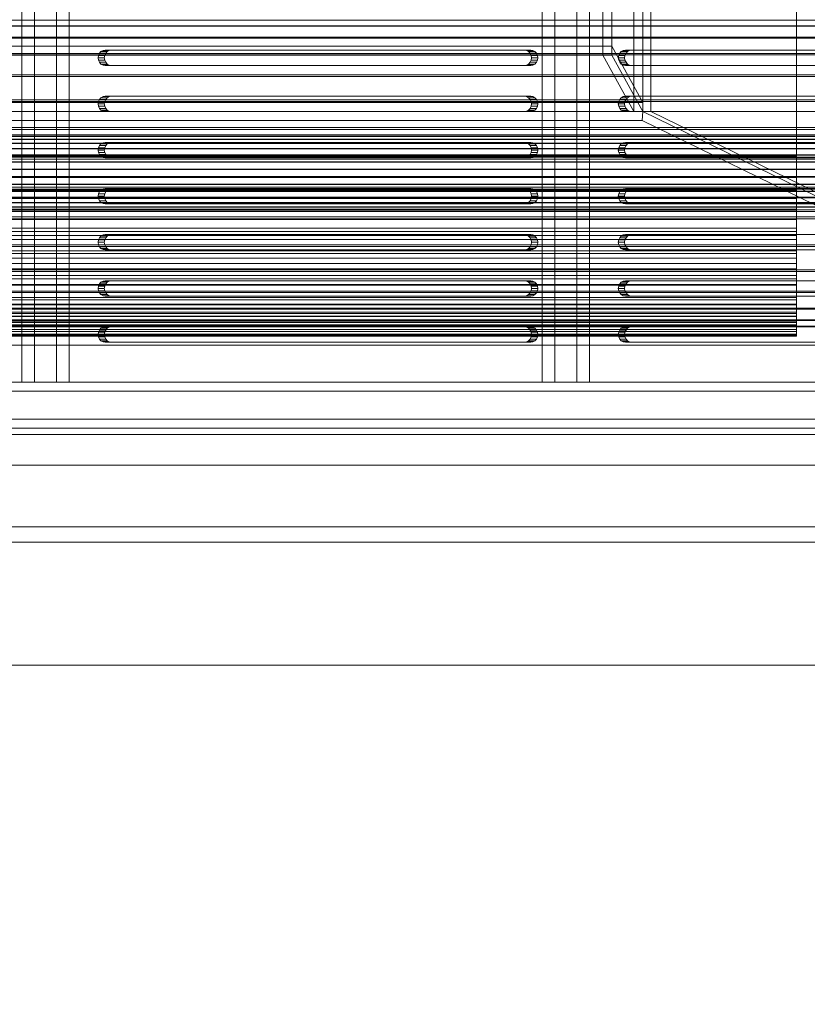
# Model space of a CAD drawing. Header units: millimetres. Extents: x -2233 to 61924, y -68080 to 6847.
# Tile 669 of 1056: x 27447 to 27703, y -18370 to -18050. Entities that reach past the tile are written whole.
import ezdxf

# ---------------------------------------------------------------- set-up
doc = ezdxf.new("R2010")
doc.units = ezdxf.units.MM
for name, color, linetype, lineweight in [('COTAS_P', 1, 'Continuous', 0), ('superior_bajante_movil', 7, 'Continuous', 0), ('superior_C09', 7, 'Continuous', 0), ('superior_screen-C09', 7, 'Continuous', 0)]:
    doc.layers.add(name, color=color, linetype=linetype, lineweight=lineweight)
doc.dimstyles.new('R19_100', dxfattribs={"dimtxt": 250, "dimasz": 150, "dimexe": 150, "dimexo": 80, "dimgap": 100, "dimtad": 1, "dimtih": 1, "dimtoh": 1, "dimdsep": 46, "dimcen": 0.09, "dimadec": 0, "dimazin": 0, "dimtfac": 1, "dimtdec": 4, "dimtofl": 0, "dimtmove": 0, "dimatfit": 3, "dimfxl": 1, "dimtolj": 1, "dimtzin": 0, "dimarcsym": 0})

# ---------------------------------------------------------------- blocks, each defined once
blk = doc.blocks.new('DIM_R28_46')
at = {"layer": 'COTAS_P'}
for p, q in [((26795.07, -18305), (26795.07, -19205)), ((28805.07, -18305), (28805.07, -19205)), ((26795.07, -19205), (26945.07, -19160)), ((28805.07, -19205), (28655.07, -19160)), ((26795.07, -19205), (28805.07, -19205)), ((26795.07, -19205), (26945.07, -19250)), ((28805.07, -19205), (28655.07, -19250))]:
    blk.add_line(p, q, dxfattribs=at)
blk.add_text('2010 P', height=250, dxfattribs=at).set_placement((27800.07, -19105))

msp = doc.modelspace()

# ---------------------------------------------------------------- linework, layer by layer
at = {"layer": 'superior_bajante_movil'}
for p, q in [((27448.133, -17792), (27448.133, -18168)), ((27452.238, -18168), (27452.238, -17792)), ((27459.41, -18168), (27459.41, -17792)), ((27463.514, -17792), (27463.514, -18168)), ((27617.278, -17792), (27617.278, -18168)), ((27621.382, -18168), (27621.382, -17792)), ((27628.554, -18168), (27628.554, -17792)), ((27632.659, -17792), (27632.659, -18168)), ((27650.067, -18080), (27650.067, -17880)), ((27652.598, -17880), (27652.598, -18080)), ((27474.534, -18060.122), (27473.879, -18060.477)), ((27475.26, -18060), (27474.534, -18060.122)), ((27474.534, -18060.122), (27476.586, -18060.122)), ((27475.26, -18060), (27477.312, -18060)), ((27611.516, -18060), (27475.26, -18060)), ((27475.931, -18060.477), (27476.586, -18060.122)), ((27476.586, -18060.122), (27477.312, -18060)), ((27477.312, -18060), (27613.568, -18060)), ((27611.516, -18060), (27613.568, -18060)), ((27612.242, -18060.122), (27611.516, -18060)), ((27612.242, -18060.122), (27614.294, -18060.122)), ((27612.896, -18060.477), (27612.242, -18060.122)), ((27613.568, -18060), (27614.294, -18060.122)), ((27614.294, -18060.122), (27614.949, -18060.477)), ((27643.679, -18060.122), (27643.024, -18060.477)), ((27644.405, -18060), (27643.679, -18060.122)), ((27643.679, -18060.122), (27645.731, -18060.122)), ((27644.405, -18060), (27646.457, -18060)), ((27780.66, -18060), (27644.405, -18060)), ((27645.076, -18060.477), (27645.731, -18060.122)), ((27645.731, -18060.122), (27646.457, -18060)), ((27646.457, -18060), (27782.712, -18060)), ((27473.026, -18061.727), (27472.911, -18062.5)), ((27472.911, -18062.5), (27473.026, -18063.273)), ((27472.911, -18062.5), (27474.963, -18062.5)), ((27473.36, -18061.031), (27473.026, -18061.727)), ((27473.026, -18061.727), (27475.078, -18061.727)), ((27473.026, -18063.273), (27473.36, -18063.969)), ((27473.026, -18063.273), (27475.078, -18063.273)), ((27473.879, -18060.477), (27473.36, -18061.031)), ((27473.36, -18061.031), (27475.412, -18061.031)), ((27473.879, -18060.477), (27475.931, -18060.477)), ((27474.963, -18062.5), (27475.078, -18061.727)), ((27475.078, -18063.273), (27474.963, -18062.5)), ((27475.078, -18061.727), (27475.412, -18061.031)), ((27475.412, -18063.969), (27475.078, -18063.273)), ((27475.412, -18061.031), (27475.931, -18060.477)), ((27612.896, -18060.477), (27614.949, -18060.477)), ((27613.416, -18061.031), (27612.896, -18060.477)), ((27613.416, -18061.031), (27615.468, -18061.031)), ((27613.75, -18061.727), (27613.416, -18061.031)), ((27613.416, -18063.969), (27613.75, -18063.273)), ((27613.75, -18061.727), (27615.802, -18061.727)), ((27613.865, -18062.5), (27613.75, -18061.727)), ((27613.75, -18063.273), (27613.865, -18062.5)), ((27613.75, -18063.273), (27615.802, -18063.273)), ((27613.865, -18062.5), (27615.917, -18062.5)), ((27614.949, -18060.477), (27615.468, -18061.031)), ((27615.468, -18061.031), (27615.802, -18061.727)), ((27615.802, -18063.273), (27615.468, -18063.969)), ((27615.802, -18061.727), (27615.917, -18062.5)), ((27615.917, -18062.5), (27615.802, -18063.273)), ((27642.171, -18061.727), (27642.056, -18062.5)), ((27642.056, -18062.5), (27642.171, -18063.273)), ((27642.056, -18062.5), (27644.108, -18062.5)), ((27642.504, -18061.031), (27642.171, -18061.727)), ((27642.171, -18061.727), (27644.223, -18061.727)), ((27642.171, -18063.273), (27642.504, -18063.969)), ((27642.171, -18063.273), (27644.223, -18063.273)), ((27643.024, -18060.477), (27642.504, -18061.031)), ((27642.504, -18061.031), (27644.556, -18061.031)), ((27643.024, -18060.477), (27645.076, -18060.477)), ((27644.108, -18062.5), (27644.223, -18061.727)), ((27644.223, -18063.273), (27644.108, -18062.5)), ((27644.223, -18061.727), (27644.556, -18061.031)), ((27644.556, -18063.969), (27644.223, -18063.273)), ((27644.556, -18061.031), (27645.076, -18060.477)), ((27473.36, -18063.969), (27473.879, -18064.523)), ((27473.36, -18063.969), (27475.412, -18063.969)), ((27473.879, -18064.523), (27474.534, -18064.878)), ((27473.879, -18064.523), (27475.931, -18064.523)), ((27474.534, -18064.878), (27475.26, -18065)), ((27474.534, -18064.878), (27476.586, -18064.878)), ((27477.312, -18065), (27475.26, -18065)), ((27475.26, -18065), (27611.516, -18065)), ((27475.931, -18064.523), (27475.412, -18063.969)), ((27476.586, -18064.878), (27475.931, -18064.523)), ((27477.312, -18065), (27476.586, -18064.878)), ((27613.568, -18065), (27477.312, -18065)), ((27611.516, -18065), (27612.242, -18064.878)), ((27611.516, -18065), (27613.568, -18065)), ((27612.242, -18064.878), (27612.896, -18064.523)), ((27612.242, -18064.878), (27614.294, -18064.878)), ((27612.896, -18064.523), (27613.416, -18063.969)), ((27612.896, -18064.523), (27614.949, -18064.523)), ((27613.416, -18063.969), (27615.468, -18063.969)), ((27614.294, -18064.878), (27613.568, -18065)), ((27614.949, -18064.523), (27614.294, -18064.878)), ((27615.468, -18063.969), (27614.949, -18064.523)), ((27642.504, -18063.969), (27643.024, -18064.523)), ((27642.504, -18063.969), (27644.556, -18063.969)), ((27643.024, -18064.523), (27643.679, -18064.878)), ((27643.024, -18064.523), (27645.076, -18064.523)), ((27643.679, -18064.878), (27644.405, -18065)), ((27643.679, -18064.878), (27645.731, -18064.878)), ((27646.457, -18065), (27644.405, -18065)), ((27644.405, -18065), (27780.66, -18065)), ((27645.076, -18064.523), (27644.556, -18063.969)), ((27645.731, -18064.878), (27645.076, -18064.523)), ((27646.457, -18065), (27645.731, -18064.878)), ((27782.712, -18065), (27646.457, -18065)), ((27473.36, -18076.031), (27473.026, -18076.727)), ((27473.879, -18075.477), (27473.36, -18076.031)), ((27473.36, -18076.031), (27475.412, -18076.031)), ((27474.534, -18075.122), (27473.879, -18075.477)), ((27473.879, -18075.477), (27475.931, -18075.477)), ((27475.26, -18075), (27474.534, -18075.122)), ((27474.534, -18075.122), (27476.586, -18075.122)), ((27475.078, -18076.727), (27475.412, -18076.031)), ((27475.26, -18075), (27477.312, -18075)), ((27611.516, -18075), (27475.26, -18075)), ((27475.412, -18076.031), (27475.931, -18075.477)), ((27475.931, -18075.477), (27476.586, -18075.122)), ((27476.586, -18075.122), (27477.312, -18075)), ((27477.312, -18075), (27613.568, -18075)), ((27611.516, -18075), (27613.568, -18075)), ((27612.242, -18075.122), (27611.516, -18075)), ((27612.242, -18075.122), (27614.294, -18075.122)), ((27612.896, -18075.477), (27612.242, -18075.122)), ((27612.896, -18075.477), (27614.949, -18075.477)), ((27613.416, -18076.031), (27612.896, -18075.477)), ((27613.416, -18076.031), (27615.468, -18076.031)), ((27613.75, -18076.727), (27613.416, -18076.031)), ((27613.568, -18075), (27614.294, -18075.122)), ((27614.294, -18075.122), (27614.949, -18075.477)), ((27614.949, -18075.477), (27615.468, -18076.031)), ((27615.468, -18076.031), (27615.802, -18076.727)), ((27642.504, -18076.031), (27642.171, -18076.727)), ((27643.024, -18075.477), (27642.504, -18076.031)), ((27642.504, -18076.031), (27644.556, -18076.031)), ((27643.679, -18075.122), (27643.024, -18075.477)), ((27643.024, -18075.477), (27645.076, -18075.477)), ((27644.405, -18075), (27643.679, -18075.122)), ((27643.679, -18075.122), (27645.731, -18075.122)), ((27644.223, -18076.727), (27644.556, -18076.031)), ((27644.405, -18075), (27646.457, -18075)), ((27780.66, -18075), (27644.405, -18075)), ((27644.556, -18076.031), (27645.076, -18075.477)), ((27645.076, -18075.477), (27645.731, -18075.122)), ((27645.731, -18075.122), (27646.457, -18075)), ((27646.457, -18075), (27782.712, -18075)), ((27473.026, -18076.727), (27472.911, -18077.5)), ((27472.911, -18077.5), (27473.026, -18078.273)), ((27472.911, -18077.5), (27474.963, -18077.5)), ((27473.026, -18076.727), (27475.078, -18076.727)), ((27473.026, -18078.273), (27473.36, -18078.969)), ((27473.026, -18078.273), (27475.078, -18078.273)), ((27473.36, -18078.969), (27473.879, -18079.523)), ((27473.36, -18078.969), (27475.412, -18078.969)), ((27473.879, -18079.523), (27474.534, -18079.878)), ((27473.879, -18079.523), (27475.931, -18079.523)), ((27474.963, -18077.5), (27475.078, -18076.727)), ((27475.078, -18078.273), (27474.963, -18077.5)), ((27475.412, -18078.969), (27475.078, -18078.273)), ((27475.931, -18079.523), (27475.412, -18078.969)), ((27476.586, -18079.878), (27475.931, -18079.523)), ((27612.242, -18079.878), (27612.896, -18079.523)), ((27612.896, -18079.523), (27613.416, -18078.969)), ((27612.896, -18079.523), (27614.949, -18079.523)), ((27613.416, -18078.969), (27613.75, -18078.273)), ((27613.416, -18078.969), (27615.468, -18078.969)), ((27613.75, -18076.727), (27615.802, -18076.727)), ((27613.865, -18077.5), (27613.75, -18076.727)), ((27613.75, -18078.273), (27613.865, -18077.5)), ((27613.75, -18078.273), (27615.802, -18078.273)), ((27613.865, -18077.5), (27615.917, -18077.5)), ((27614.949, -18079.523), (27614.294, -18079.878)), ((27615.468, -18078.969), (27614.949, -18079.523)), ((27615.802, -18078.273), (27615.468, -18078.969)), ((27615.802, -18076.727), (27615.917, -18077.5)), ((27615.917, -18077.5), (27615.802, -18078.273)), ((27642.171, -18076.727), (27642.056, -18077.5)), ((27642.056, -18077.5), (27642.171, -18078.273)), ((27642.056, -18077.5), (27644.108, -18077.5)), ((27642.171, -18076.727), (27644.223, -18076.727)), ((27642.171, -18078.273), (27642.504, -18078.969)), ((27642.171, -18078.273), (27644.223, -18078.273)), ((27642.504, -18078.969), (27643.024, -18079.523)), ((27642.504, -18078.969), (27644.556, -18078.969)), ((27643.024, -18079.523), (27643.679, -18079.878)), ((27643.024, -18079.523), (27645.076, -18079.523)), ((27644.108, -18077.5), (27644.223, -18076.727)), ((27644.223, -18078.273), (27644.108, -18077.5)), ((27644.556, -18078.969), (27644.223, -18078.273)), ((27645.076, -18079.523), (27644.556, -18078.969)), ((27645.731, -18079.878), (27645.076, -18079.523)), ((27350.067, -18080), (27650.067, -18080)), ((27474.534, -18079.878), (27475.26, -18080)), ((27474.534, -18079.878), (27476.586, -18079.878)), ((27477.312, -18080), (27475.26, -18080)), ((27475.26, -18080), (27611.516, -18080)), ((27477.312, -18080), (27476.586, -18079.878)), ((27613.568, -18080), (27477.312, -18080)), ((27611.516, -18080), (27612.242, -18079.878)), ((27611.516, -18080), (27613.568, -18080)), ((27612.242, -18079.878), (27614.294, -18079.878)), ((27614.294, -18079.878), (27613.568, -18080)), ((27643.679, -18079.878), (27644.405, -18080)), ((27643.679, -18079.878), (27645.731, -18079.878)), ((27646.457, -18080), (27644.405, -18080)), ((27644.405, -18080), (27780.66, -18080)), ((27646.457, -18080), (27645.731, -18079.878)), ((27782.712, -18080), (27646.457, -18080)), ((27650.067, -18080), (27649.862, -18082.939)), ((27650.067, -18080), (27830.246, -18168)), ((27650.067, -18080), (27652.598, -18080)), ((27652.598, -18080), (27832.777, -18168)), ((27649.862, -18082.939), (27349.862, -18082.939)), ((27830.041, -18170.939), (27649.862, -18082.939)), ((27473.026, -18091.727), (27472.911, -18092.5)), ((27473.36, -18091.031), (27473.026, -18091.727)), ((27473.026, -18091.727), (27475.078, -18091.727)), ((27473.879, -18090.477), (27473.36, -18091.031)), ((27473.36, -18091.031), (27475.412, -18091.031)), ((27474.534, -18090.122), (27473.879, -18090.477)), ((27473.879, -18090.477), (27475.931, -18090.477)), ((27475.26, -18090), (27474.534, -18090.122)), ((27474.534, -18090.122), (27476.586, -18090.122)), ((27474.963, -18092.5), (27475.078, -18091.727)), ((27475.078, -18091.727), (27475.412, -18091.031)), ((27475.26, -18090), (27477.312, -18090)), ((27611.516, -18090), (27475.26, -18090)), ((27475.412, -18091.031), (27475.931, -18090.477)), ((27475.931, -18090.477), (27476.586, -18090.122)), ((27476.586, -18090.122), (27477.312, -18090)), ((27477.312, -18090), (27613.568, -18090)), ((27611.516, -18090), (27613.568, -18090)), ((27612.242, -18090.122), (27611.516, -18090)), ((27612.242, -18090.122), (27614.294, -18090.122)), ((27612.896, -18090.477), (27612.242, -18090.122)), ((27612.896, -18090.477), (27614.949, -18090.477)), ((27613.416, -18091.031), (27612.896, -18090.477)), ((27613.416, -18091.031), (27615.468, -18091.031)), ((27613.75, -18091.727), (27613.416, -18091.031)), ((27613.568, -18090), (27614.294, -18090.122)), ((27613.75, -18091.727), (27615.802, -18091.727)), ((27613.865, -18092.5), (27613.75, -18091.727)), ((27614.294, -18090.122), (27614.949, -18090.477)), ((27614.949, -18090.477), (27615.468, -18091.031)), ((27615.468, -18091.031), (27615.802, -18091.727)), ((27615.802, -18091.727), (27615.917, -18092.5)), ((27642.171, -18091.727), (27642.056, -18092.5)), ((27642.504, -18091.031), (27642.171, -18091.727)), ((27642.171, -18091.727), (27644.223, -18091.727)), ((27643.024, -18090.477), (27642.504, -18091.031)), ((27642.504, -18091.031), (27644.556, -18091.031)), ((27643.679, -18090.122), (27643.024, -18090.477)), ((27643.024, -18090.477), (27645.076, -18090.477)), ((27644.405, -18090), (27643.679, -18090.122)), ((27643.679, -18090.122), (27645.731, -18090.122)), ((27644.108, -18092.5), (27644.223, -18091.727)), ((27644.223, -18091.727), (27644.556, -18091.031)), ((27644.405, -18090), (27646.457, -18090)), ((27780.66, -18090), (27644.405, -18090)), ((27644.556, -18091.031), (27645.076, -18090.477)), ((27645.076, -18090.477), (27645.731, -18090.122)), ((27645.731, -18090.122), (27646.457, -18090)), ((27646.457, -18090), (27782.712, -18090)), ((27472.911, -18092.5), (27473.026, -18093.273)), ((27472.911, -18092.5), (27474.963, -18092.5)), ((27473.026, -18093.273), (27473.36, -18093.969)), ((27473.026, -18093.273), (27475.078, -18093.273)), ((27473.36, -18093.969), (27473.879, -18094.523)), ((27473.36, -18093.969), (27475.412, -18093.969)), ((27473.879, -18094.523), (27474.534, -18094.878)), ((27473.879, -18094.523), (27475.931, -18094.523)), ((27474.534, -18094.878), (27475.26, -18095)), ((27474.534, -18094.878), (27476.586, -18094.878)), ((27475.078, -18093.273), (27474.963, -18092.5)), ((27475.412, -18093.969), (27475.078, -18093.273)), ((27477.312, -18095), (27475.26, -18095)), ((27475.26, -18095), (27611.516, -18095)), ((27475.931, -18094.523), (27475.412, -18093.969)), ((27476.586, -18094.878), (27475.931, -18094.523)), ((27477.312, -18095), (27476.586, -18094.878)), ((27613.568, -18095), (27477.312, -18095)), ((27611.516, -18095), (27612.242, -18094.878)), ((27611.516, -18095), (27613.568, -18095)), ((27612.242, -18094.878), (27612.896, -18094.523)), ((27612.242, -18094.878), (27614.294, -18094.878)), ((27612.896, -18094.523), (27613.416, -18093.969)), ((27612.896, -18094.523), (27614.949, -18094.523)), ((27613.416, -18093.969), (27613.75, -18093.273)), ((27613.416, -18093.969), (27615.468, -18093.969)), ((27614.294, -18094.878), (27613.568, -18095)), ((27613.75, -18093.273), (27613.865, -18092.5)), ((27613.75, -18093.273), (27615.802, -18093.273)), ((27613.865, -18092.5), (27615.917, -18092.5)), ((27614.949, -18094.523), (27614.294, -18094.878)), ((27615.468, -18093.969), (27614.949, -18094.523)), ((27615.802, -18093.273), (27615.468, -18093.969)), ((27615.917, -18092.5), (27615.802, -18093.273)), ((27642.056, -18092.5), (27642.171, -18093.273)), ((27642.056, -18092.5), (27644.108, -18092.5)), ((27642.171, -18093.273), (27642.504, -18093.969)), ((27642.171, -18093.273), (27644.223, -18093.273)), ((27642.504, -18093.969), (27643.024, -18094.523)), ((27642.504, -18093.969), (27644.556, -18093.969)), ((27643.024, -18094.523), (27643.679, -18094.878)), ((27643.024, -18094.523), (27645.076, -18094.523)), ((27643.679, -18094.878), (27644.405, -18095)), ((27643.679, -18094.878), (27645.731, -18094.878)), ((27644.223, -18093.273), (27644.108, -18092.5)), ((27644.556, -18093.969), (27644.223, -18093.273)), ((27646.457, -18095), (27644.405, -18095)), ((27644.405, -18095), (27780.66, -18095)), ((27645.076, -18094.523), (27644.556, -18093.969)), ((27645.731, -18094.878), (27645.076, -18094.523)), ((27646.457, -18095), (27645.731, -18094.878)), ((27782.712, -18095), (27646.457, -18095)), ((27474.534, -18105.122), (27473.879, -18105.477)), ((27475.26, -18105), (27474.534, -18105.122)), ((27474.534, -18105.122), (27476.586, -18105.122)), ((27475.26, -18105), (27477.312, -18105)), ((27611.516, -18105), (27475.26, -18105)), ((27475.931, -18105.477), (27476.586, -18105.122)), ((27476.586, -18105.122), (27477.312, -18105)), ((27477.312, -18105), (27613.568, -18105)), ((27611.516, -18105), (27613.568, -18105)), ((27612.242, -18105.122), (27611.516, -18105)), ((27612.242, -18105.122), (27614.294, -18105.122)), ((27612.896, -18105.477), (27612.242, -18105.122)), ((27613.568, -18105), (27614.294, -18105.122)), ((27614.294, -18105.122), (27614.949, -18105.477)), ((27643.679, -18105.122), (27643.024, -18105.477)), ((27644.405, -18105), (27643.679, -18105.122)), ((27643.679, -18105.122), (27645.731, -18105.122)), ((27644.405, -18105), (27646.457, -18105)), ((27780.66, -18105), (27644.405, -18105)), ((27645.076, -18105.477), (27645.731, -18105.122)), ((27645.731, -18105.122), (27646.457, -18105)), ((27646.457, -18105), (27782.712, -18105)), ((27473.026, -18106.727), (27472.911, -18107.5)), ((27472.911, -18107.5), (27473.026, -18108.273)), ((27472.911, -18107.5), (27474.963, -18107.5)), ((27473.36, -18106.031), (27473.026, -18106.727)), ((27473.026, -18106.727), (27475.078, -18106.727)), ((27473.026, -18108.273), (27473.36, -18108.969)), ((27473.026, -18108.273), (27475.078, -18108.273)), ((27473.879, -18105.477), (27473.36, -18106.031)), ((27473.36, -18106.031), (27475.412, -18106.031)), ((27473.879, -18105.477), (27475.931, -18105.477)), ((27474.963, -18107.5), (27475.078, -18106.727)), ((27475.078, -18108.273), (27474.963, -18107.5)), ((27475.078, -18106.727), (27475.412, -18106.031)), ((27475.412, -18108.969), (27475.078, -18108.273)), ((27475.412, -18106.031), (27475.931, -18105.477)), ((27612.896, -18105.477), (27614.949, -18105.477)), ((27613.416, -18106.031), (27612.896, -18105.477)), ((27613.416, -18106.031), (27615.468, -18106.031)), ((27613.75, -18106.727), (27613.416, -18106.031)), ((27613.416, -18108.969), (27613.75, -18108.273)), ((27613.75, -18106.727), (27615.802, -18106.727)), ((27613.865, -18107.5), (27613.75, -18106.727)), ((27613.75, -18108.273), (27613.865, -18107.5)), ((27613.75, -18108.273), (27615.802, -18108.273)), ((27613.865, -18107.5), (27615.917, -18107.5)), ((27614.949, -18105.477), (27615.468, -18106.031)), ((27615.468, -18106.031), (27615.802, -18106.727)), ((27615.802, -18108.273), (27615.468, -18108.969)), ((27615.802, -18106.727), (27615.917, -18107.5)), ((27615.917, -18107.5), (27615.802, -18108.273)), ((27642.171, -18106.727), (27642.056, -18107.5)), ((27642.056, -18107.5), (27642.171, -18108.273)), ((27642.056, -18107.5), (27644.108, -18107.5)), ((27642.504, -18106.031), (27642.171, -18106.727)), ((27642.171, -18106.727), (27644.223, -18106.727)), ((27642.171, -18108.273), (27642.504, -18108.969)), ((27642.171, -18108.273), (27644.223, -18108.273)), ((27643.024, -18105.477), (27642.504, -18106.031)), ((27642.504, -18106.031), (27644.556, -18106.031)), ((27643.024, -18105.477), (27645.076, -18105.477)), ((27644.108, -18107.5), (27644.223, -18106.727)), ((27644.223, -18108.273), (27644.108, -18107.5)), ((27644.223, -18106.727), (27644.556, -18106.031)), ((27644.556, -18108.969), (27644.223, -18108.273)), ((27644.556, -18106.031), (27645.076, -18105.477)), ((27473.36, -18108.969), (27473.879, -18109.523)), ((27473.36, -18108.969), (27475.412, -18108.969)), ((27473.879, -18109.523), (27474.534, -18109.878)), ((27473.879, -18109.523), (27475.931, -18109.523)), ((27474.534, -18109.878), (27475.26, -18110)), ((27474.534, -18109.878), (27476.586, -18109.878)), ((27477.312, -18110), (27475.26, -18110)), ((27475.26, -18110), (27611.516, -18110)), ((27475.931, -18109.523), (27475.412, -18108.969)), ((27476.586, -18109.878), (27475.931, -18109.523)), ((27477.312, -18110), (27476.586, -18109.878)), ((27613.568, -18110), (27477.312, -18110)), ((27611.516, -18110), (27612.242, -18109.878)), ((27611.516, -18110), (27613.568, -18110)), ((27612.242, -18109.878), (27612.896, -18109.523)), ((27612.242, -18109.878), (27614.294, -18109.878)), ((27612.896, -18109.523), (27613.416, -18108.969)), ((27612.896, -18109.523), (27614.949, -18109.523)), ((27613.416, -18108.969), (27615.468, -18108.969)), ((27614.294, -18109.878), (27613.568, -18110)), ((27614.949, -18109.523), (27614.294, -18109.878)), ((27615.468, -18108.969), (27614.949, -18109.523)), ((27642.504, -18108.969), (27643.024, -18109.523)), ((27642.504, -18108.969), (27644.556, -18108.969)), ((27643.024, -18109.523), (27643.679, -18109.878)), ((27643.024, -18109.523), (27645.076, -18109.523)), ((27643.679, -18109.878), (27644.405, -18110)), ((27643.679, -18109.878), (27645.731, -18109.878)), ((27646.457, -18110), (27644.405, -18110)), ((27644.405, -18110), (27780.66, -18110)), ((27645.076, -18109.523), (27644.556, -18108.969)), ((27645.731, -18109.878), (27645.076, -18109.523)), ((27646.457, -18110), (27645.731, -18109.878)), ((27782.712, -18110), (27646.457, -18110)), ((27473.36, -18121.031), (27473.026, -18121.727)), ((27473.879, -18120.477), (27473.36, -18121.031)), ((27473.36, -18121.031), (27475.412, -18121.031)), ((27474.534, -18120.122), (27473.879, -18120.477)), ((27473.879, -18120.477), (27475.931, -18120.477)), ((27475.26, -18120), (27474.534, -18120.122)), ((27474.534, -18120.122), (27476.586, -18120.122)), ((27475.078, -18121.727), (27475.412, -18121.031)), ((27475.26, -18120), (27477.312, -18120)), ((27611.516, -18120), (27475.26, -18120)), ((27475.412, -18121.031), (27475.931, -18120.477)), ((27475.931, -18120.477), (27476.586, -18120.122)), ((27476.586, -18120.122), (27477.312, -18120)), ((27477.312, -18120), (27613.568, -18120)), ((27611.516, -18120), (27613.568, -18120)), ((27612.242, -18120.122), (27611.516, -18120)), ((27612.242, -18120.122), (27614.294, -18120.122)), ((27612.896, -18120.477), (27612.242, -18120.122)), ((27612.896, -18120.477), (27614.949, -18120.477)), ((27613.416, -18121.031), (27612.896, -18120.477)), ((27613.416, -18121.031), (27615.468, -18121.031)), ((27613.75, -18121.727), (27613.416, -18121.031)), ((27613.568, -18120), (27614.294, -18120.122)), ((27614.294, -18120.122), (27614.949, -18120.477)), ((27614.949, -18120.477), (27615.468, -18121.031)), ((27615.468, -18121.031), (27615.802, -18121.727)), ((27642.504, -18121.031), (27642.171, -18121.727)), ((27643.024, -18120.477), (27642.504, -18121.031)), ((27642.504, -18121.031), (27644.556, -18121.031)), ((27643.679, -18120.122), (27643.024, -18120.477)), ((27643.024, -18120.477), (27645.076, -18120.477)), ((27644.405, -18120), (27643.679, -18120.122)), ((27643.679, -18120.122), (27645.731, -18120.122)), ((27644.223, -18121.727), (27644.556, -18121.031)), ((27644.405, -18120), (27646.457, -18120)), ((27780.66, -18120), (27644.405, -18120)), ((27644.556, -18121.031), (27645.076, -18120.477)), ((27645.076, -18120.477), (27645.731, -18120.122)), ((27645.731, -18120.122), (27646.457, -18120)), ((27646.457, -18120), (27782.712, -18120)), ((27473.026, -18121.727), (27472.911, -18122.5)), ((27472.911, -18122.5), (27473.026, -18123.273)), ((27472.911, -18122.5), (27474.963, -18122.5)), ((27473.026, -18121.727), (27475.078, -18121.727)), ((27473.026, -18123.273), (27473.36, -18123.969)), ((27473.026, -18123.273), (27475.078, -18123.273)), ((27473.36, -18123.969), (27473.879, -18124.523)), ((27473.36, -18123.969), (27475.412, -18123.969)), ((27474.963, -18122.5), (27475.078, -18121.727)), ((27475.078, -18123.273), (27474.963, -18122.5)), ((27475.412, -18123.969), (27475.078, -18123.273)), ((27475.931, -18124.523), (27475.412, -18123.969)), ((27612.896, -18124.523), (27613.416, -18123.969)), ((27613.416, -18123.969), (27613.75, -18123.273)), ((27613.416, -18123.969), (27615.468, -18123.969)), ((27613.75, -18121.727), (27615.802, -18121.727)), ((27613.865, -18122.5), (27613.75, -18121.727)), ((27613.75, -18123.273), (27613.865, -18122.5)), ((27613.75, -18123.273), (27615.802, -18123.273)), ((27613.865, -18122.5), (27615.917, -18122.5)), ((27615.468, -18123.969), (27614.949, -18124.523)), ((27615.802, -18123.273), (27615.468, -18123.969)), ((27615.802, -18121.727), (27615.917, -18122.5)), ((27615.917, -18122.5), (27615.802, -18123.273)), ((27642.171, -18121.727), (27642.056, -18122.5)), ((27642.056, -18122.5), (27642.171, -18123.273)), ((27642.056, -18122.5), (27644.108, -18122.5)), ((27642.171, -18121.727), (27644.223, -18121.727)), ((27642.171, -18123.273), (27642.504, -18123.969)), ((27642.171, -18123.273), (27644.223, -18123.273)), ((27642.504, -18123.969), (27643.024, -18124.523)), ((27642.504, -18123.969), (27644.556, -18123.969)), ((27644.108, -18122.5), (27644.223, -18121.727)), ((27644.223, -18123.273), (27644.108, -18122.5)), ((27644.556, -18123.969), (27644.223, -18123.273)), ((27645.076, -18124.523), (27644.556, -18123.969)), ((27473.879, -18124.523), (27474.534, -18124.878)), ((27473.879, -18124.523), (27475.931, -18124.523)), ((27474.534, -18124.878), (27475.26, -18125)), ((27474.534, -18124.878), (27476.586, -18124.878)), ((27477.312, -18125), (27475.26, -18125)), ((27475.26, -18125), (27611.516, -18125)), ((27476.586, -18124.878), (27475.931, -18124.523)), ((27477.312, -18125), (27476.586, -18124.878)), ((27613.568, -18125), (27477.312, -18125)), ((27611.516, -18125), (27612.242, -18124.878)), ((27611.516, -18125), (27613.568, -18125)), ((27612.242, -18124.878), (27612.896, -18124.523)), ((27612.242, -18124.878), (27614.294, -18124.878)), ((27612.896, -18124.523), (27614.949, -18124.523)), ((27614.294, -18124.878), (27613.568, -18125)), ((27614.949, -18124.523), (27614.294, -18124.878)), ((27643.024, -18124.523), (27643.679, -18124.878)), ((27643.024, -18124.523), (27645.076, -18124.523)), ((27643.679, -18124.878), (27644.405, -18125)), ((27643.679, -18124.878), (27645.731, -18124.878)), ((27646.457, -18125), (27644.405, -18125)), ((27644.405, -18125), (27780.66, -18125)), ((27645.731, -18124.878), (27645.076, -18124.523)), ((27646.457, -18125), (27645.731, -18124.878)), ((27782.712, -18125), (27646.457, -18125)), ((27473.026, -18136.727), (27472.911, -18137.5)), ((27473.36, -18136.031), (27473.026, -18136.727)), ((27473.026, -18136.727), (27475.078, -18136.727)), ((27473.879, -18135.477), (27473.36, -18136.031)), ((27473.36, -18136.031), (27475.412, -18136.031)), ((27474.534, -18135.122), (27473.879, -18135.477)), ((27473.879, -18135.477), (27475.931, -18135.477)), ((27475.26, -18135), (27474.534, -18135.122)), ((27474.534, -18135.122), (27476.586, -18135.122)), ((27474.963, -18137.5), (27475.078, -18136.727)), ((27475.078, -18136.727), (27475.412, -18136.031)), ((27475.26, -18135), (27477.312, -18135)), ((27611.516, -18135), (27475.26, -18135)), ((27475.412, -18136.031), (27475.931, -18135.477)), ((27475.931, -18135.477), (27476.586, -18135.122)), ((27476.586, -18135.122), (27477.312, -18135)), ((27477.312, -18135), (27613.568, -18135)), ((27611.516, -18135), (27613.568, -18135)), ((27612.242, -18135.122), (27611.516, -18135)), ((27612.242, -18135.122), (27614.294, -18135.122)), ((27612.896, -18135.477), (27612.242, -18135.122)), ((27612.896, -18135.477), (27614.949, -18135.477)), ((27613.416, -18136.031), (27612.896, -18135.477)), ((27613.416, -18136.031), (27615.468, -18136.031)), ((27613.75, -18136.727), (27613.416, -18136.031)), ((27613.568, -18135), (27614.294, -18135.122)), ((27613.75, -18136.727), (27615.802, -18136.727)), ((27613.865, -18137.5), (27613.75, -18136.727)), ((27614.294, -18135.122), (27614.949, -18135.477)), ((27614.949, -18135.477), (27615.468, -18136.031)), ((27615.468, -18136.031), (27615.802, -18136.727)), ((27615.802, -18136.727), (27615.917, -18137.5)), ((27642.171, -18136.727), (27642.056, -18137.5)), ((27642.504, -18136.031), (27642.171, -18136.727)), ((27642.171, -18136.727), (27644.223, -18136.727)), ((27643.024, -18135.477), (27642.504, -18136.031)), ((27642.504, -18136.031), (27644.556, -18136.031)), ((27643.679, -18135.122), (27643.024, -18135.477)), ((27643.024, -18135.477), (27645.076, -18135.477)), ((27644.405, -18135), (27643.679, -18135.122)), ((27643.679, -18135.122), (27645.731, -18135.122)), ((27644.108, -18137.5), (27644.223, -18136.727)), ((27644.223, -18136.727), (27644.556, -18136.031)), ((27644.405, -18135), (27646.457, -18135)), ((27780.66, -18135), (27644.405, -18135)), ((27644.556, -18136.031), (27645.076, -18135.477)), ((27645.076, -18135.477), (27645.731, -18135.122)), ((27645.731, -18135.122), (27646.457, -18135)), ((27646.457, -18135), (27782.712, -18135)), ((27472.911, -18137.5), (27473.026, -18138.273)), ((27472.911, -18137.5), (27474.963, -18137.5)), ((27473.026, -18138.273), (27473.36, -18138.969)), ((27473.026, -18138.273), (27475.078, -18138.273)), ((27473.36, -18138.969), (27473.879, -18139.523)), ((27473.36, -18138.969), (27475.412, -18138.969)), ((27473.879, -18139.523), (27474.534, -18139.878)), ((27473.879, -18139.523), (27475.931, -18139.523)), ((27474.534, -18139.878), (27475.26, -18140)), ((27474.534, -18139.878), (27476.586, -18139.878)), ((27475.078, -18138.273), (27474.963, -18137.5)), ((27475.412, -18138.969), (27475.078, -18138.273)), ((27477.312, -18140), (27475.26, -18140)), ((27475.26, -18140), (27611.516, -18140)), ((27475.931, -18139.523), (27475.412, -18138.969)), ((27476.586, -18139.878), (27475.931, -18139.523)), ((27477.312, -18140), (27476.586, -18139.878)), ((27613.568, -18140), (27477.312, -18140)), ((27611.516, -18140), (27612.242, -18139.878)), ((27611.516, -18140), (27613.568, -18140)), ((27612.242, -18139.878), (27612.896, -18139.523)), ((27612.242, -18139.878), (27614.294, -18139.878)), ((27612.896, -18139.523), (27613.416, -18138.969)), ((27612.896, -18139.523), (27614.949, -18139.523)), ((27613.416, -18138.969), (27613.75, -18138.273)), ((27613.416, -18138.969), (27615.468, -18138.969)), ((27614.294, -18139.878), (27613.568, -18140)), ((27613.75, -18138.273), (27613.865, -18137.5)), ((27613.75, -18138.273), (27615.802, -18138.273)), ((27613.865, -18137.5), (27615.917, -18137.5)), ((27614.949, -18139.523), (27614.294, -18139.878)), ((27615.468, -18138.969), (27614.949, -18139.523)), ((27615.802, -18138.273), (27615.468, -18138.969)), ((27615.917, -18137.5), (27615.802, -18138.273)), ((27642.056, -18137.5), (27642.171, -18138.273)), ((27642.056, -18137.5), (27644.108, -18137.5)), ((27642.171, -18138.273), (27642.504, -18138.969)), ((27642.171, -18138.273), (27644.223, -18138.273)), ((27642.504, -18138.969), (27643.024, -18139.523)), ((27642.504, -18138.969), (27644.556, -18138.969)), ((27643.024, -18139.523), (27643.679, -18139.878)), ((27643.024, -18139.523), (27645.076, -18139.523)), ((27643.679, -18139.878), (27644.405, -18140)), ((27643.679, -18139.878), (27645.731, -18139.878)), ((27644.223, -18138.273), (27644.108, -18137.5)), ((27644.556, -18138.969), (27644.223, -18138.273)), ((27646.457, -18140), (27644.405, -18140)), ((27644.405, -18140), (27780.66, -18140)), ((27645.076, -18139.523), (27644.556, -18138.969)), ((27645.731, -18139.878), (27645.076, -18139.523)), ((27646.457, -18140), (27645.731, -18139.878)), ((27782.712, -18140), (27646.457, -18140)), ((27475.26, -18150), (27474.534, -18150.122)), ((27475.26, -18150), (27477.312, -18150)), ((27611.516, -18150), (27475.26, -18150)), ((27476.586, -18150.122), (27477.312, -18150)), ((27477.312, -18150), (27613.568, -18150)), ((27611.516, -18150), (27613.568, -18150)), ((27612.242, -18150.122), (27611.516, -18150)), ((27613.568, -18150), (27614.294, -18150.122)), ((27644.405, -18150), (27643.679, -18150.122)), ((27644.405, -18150), (27646.457, -18150)), ((27780.66, -18150), (27644.405, -18150)), ((27645.731, -18150.122), (27646.457, -18150)), ((27646.457, -18150), (27782.712, -18150)), ((27473.026, -18151.727), (27472.911, -18152.5)), ((27472.911, -18152.5), (27473.026, -18153.273)), ((27472.911, -18152.5), (27474.963, -18152.5)), ((27473.36, -18151.031), (27473.026, -18151.727)), ((27473.026, -18151.727), (27475.078, -18151.727)), ((27473.026, -18153.273), (27473.36, -18153.969)), ((27473.026, -18153.273), (27475.078, -18153.273)), ((27473.879, -18150.477), (27473.36, -18151.031)), ((27473.36, -18151.031), (27475.412, -18151.031)), ((27474.534, -18150.122), (27473.879, -18150.477)), ((27473.879, -18150.477), (27475.931, -18150.477)), ((27474.534, -18150.122), (27476.586, -18150.122)), ((27474.963, -18152.5), (27475.078, -18151.727)), ((27475.078, -18153.273), (27474.963, -18152.5)), ((27475.078, -18151.727), (27475.412, -18151.031)), ((27475.412, -18153.969), (27475.078, -18153.273)), ((27475.412, -18151.031), (27475.931, -18150.477)), ((27475.931, -18150.477), (27476.586, -18150.122)), ((27612.242, -18150.122), (27614.294, -18150.122)), ((27612.896, -18150.477), (27612.242, -18150.122)), ((27612.896, -18150.477), (27614.949, -18150.477)), ((27613.416, -18151.031), (27612.896, -18150.477)), ((27613.416, -18151.031), (27615.468, -18151.031)), ((27613.75, -18151.727), (27613.416, -18151.031)), ((27613.416, -18153.969), (27613.75, -18153.273)), ((27613.75, -18151.727), (27615.802, -18151.727)), ((27613.865, -18152.5), (27613.75, -18151.727)), ((27613.75, -18153.273), (27613.865, -18152.5)), ((27613.75, -18153.273), (27615.802, -18153.273)), ((27613.865, -18152.5), (27615.917, -18152.5)), ((27614.294, -18150.122), (27614.949, -18150.477)), ((27614.949, -18150.477), (27615.468, -18151.031)), ((27615.468, -18151.031), (27615.802, -18151.727)), ((27615.802, -18153.273), (27615.468, -18153.969)), ((27615.802, -18151.727), (27615.917, -18152.5)), ((27615.917, -18152.5), (27615.802, -18153.273)), ((27642.171, -18151.727), (27642.056, -18152.5)), ((27642.056, -18152.5), (27642.171, -18153.273)), ((27642.056, -18152.5), (27644.108, -18152.5)), ((27642.504, -18151.031), (27642.171, -18151.727)), ((27642.171, -18151.727), (27644.223, -18151.727)), ((27642.171, -18153.273), (27642.504, -18153.969)), ((27642.171, -18153.273), (27644.223, -18153.273)), ((27643.024, -18150.477), (27642.504, -18151.031)), ((27642.504, -18151.031), (27644.556, -18151.031)), ((27643.679, -18150.122), (27643.024, -18150.477)), ((27643.024, -18150.477), (27645.076, -18150.477)), ((27643.679, -18150.122), (27645.731, -18150.122)), ((27644.108, -18152.5), (27644.223, -18151.727)), ((27644.223, -18153.273), (27644.108, -18152.5)), ((27644.223, -18151.727), (27644.556, -18151.031)), ((27644.556, -18153.969), (27644.223, -18153.273)), ((27644.556, -18151.031), (27645.076, -18150.477)), ((27645.076, -18150.477), (27645.731, -18150.122)), ((27829.562, -18156), (27077.808, -18156)), ((27078.834, -18156), (27830.588, -18156)), ((27473.36, -18153.969), (27473.879, -18154.523)), ((27473.36, -18153.969), (27475.412, -18153.969)), ((27473.879, -18154.523), (27474.534, -18154.878)), ((27473.879, -18154.523), (27475.931, -18154.523)), ((27474.534, -18154.878), (27475.26, -18155)), ((27474.534, -18154.878), (27476.586, -18154.878)), ((27477.312, -18155), (27475.26, -18155)), ((27475.26, -18155), (27611.516, -18155)), ((27475.931, -18154.523), (27475.412, -18153.969)), ((27476.586, -18154.878), (27475.931, -18154.523)), ((27477.312, -18155), (27476.586, -18154.878)), ((27613.568, -18155), (27477.312, -18155)), ((27611.516, -18155), (27612.242, -18154.878)), ((27611.516, -18155), (27613.568, -18155)), ((27612.242, -18154.878), (27612.896, -18154.523)), ((27612.242, -18154.878), (27614.294, -18154.878)), ((27612.896, -18154.523), (27613.416, -18153.969)), ((27612.896, -18154.523), (27614.949, -18154.523)), ((27613.416, -18153.969), (27615.468, -18153.969)), ((27614.294, -18154.878), (27613.568, -18155)), ((27614.949, -18154.523), (27614.294, -18154.878)), ((27615.468, -18153.969), (27614.949, -18154.523)), ((27642.504, -18153.969), (27643.024, -18154.523)), ((27642.504, -18153.969), (27644.556, -18153.969)), ((27643.024, -18154.523), (27643.679, -18154.878)), ((27643.024, -18154.523), (27645.076, -18154.523)), ((27643.679, -18154.878), (27644.405, -18155)), ((27643.679, -18154.878), (27645.731, -18154.878)), ((27646.457, -18155), (27644.405, -18155)), ((27644.405, -18155), (27780.66, -18155)), ((27645.076, -18154.523), (27644.556, -18153.969)), ((27645.731, -18154.878), (27645.076, -18154.523)), ((27646.457, -18155), (27645.731, -18154.878)), ((27782.712, -18155), (27646.457, -18155)), ((27077.808, -18168), (27829.562, -18168)), ((27830.246, -18168), (27078.492, -18168)), ((27830.588, -18168), (27078.834, -18168)), ((27082.939, -18168), (27834.693, -18168)), ((27448.133, -18168), (27459.41, -18168)), ((27448.133, -18168), (27452.238, -18168)), ((27463.514, -18168), (27452.238, -18168)), ((27463.514, -18168), (27459.41, -18168)), ((27617.278, -18168), (27628.554, -18168)), ((27617.278, -18168), (27621.382, -18168)), ((27632.659, -18168), (27621.382, -18168)), ((27632.659, -18168), (27628.554, -18168)), ((27078.287, -18170.939), (27830.041, -18170.939)), ((26850.067, -18180), (28353.576, -18180)), ((27078.834, -18180), (27830.588, -18180)), ((27832.64, -18180), (27080.886, -18180)), ((27834.693, -18180), (27082.939, -18180)), ((27084.991, -18180), (27836.745, -18180)), ((28336.817, -18185), (26833.309, -18185)), ((26846.989, -18185), (28350.498, -18185)), ((28352.55, -18183), (26849.041, -18183)), ((26850.067, -18183), (28353.576, -18183)), ((26849.041, -18195), (28352.55, -18195)), ((28353.576, -18195), (26850.067, -18195)), ((26833.309, -18215), (28336.817, -18215)), ((28350.498, -18215), (26846.989, -18215)), ((27080.886, -18215), (27832.64, -18215)), ((27834.693, -18215), (27082.939, -18215)), ((26950.067, -18220), (28253.576, -18220)), ((28253.576, -18260), (26950.067, -18260))]:
    msp.add_line(p, q, dxfattribs=at)
at = {"layer": 'superior_C09'}
for p, q in [((27700, -16194.452), (27700, -18094.452)), ((27700, -18094.766), (27700, -16194.766)), ((27700, -16205.234), (27700, -18105.234)), ((27700, -18105.548), (27700, -16205.548)), ((27710, -18050.209), (27290, -18050.209)), ((27290, -18050.275), (27710, -18050.275)), ((27710, -18052.057), (27290, -18052.057)), ((27710, -18052.251), (27290, -18052.251)), ((27710, -18055.747), (27290, -18055.747)), ((27710, -18056.063), (27290, -18056.063)), ((27710, -18061.138), (27290, -18061.138)), ((27710, -18061.563), (27290, -18061.563)), ((27710, -18068.022), (27290, -18068.022)), ((27710, -18068.54), (27290, -18068.54)), ((27710, -18076.135), (27290, -18076.135)), ((27710, -18076.726), (27290, -18076.726)), ((27710, -18085.165), (27290, -18085.165)), ((27710, -18085.807), (27290, -18085.807)), ((27805, -18087.552), (27195, -18087.552)), ((27195, -18087.569), (27805, -18087.569)), ((27805, -18088.014), (27195, -18088.014)), ((27805, -18088.063), (27195, -18088.063)), ((27805, -18088.937), (27195, -18088.937)), ((27805, -18089.016), (27195, -18089.016)), ((27805, -18090.284), (27195, -18090.284)), ((27805, -18090.391), (27195, -18090.391)), ((27805, -18092.006), (27195, -18092.006)), ((27805, -18092.135), (27195, -18092.135)), ((27805, -18094.034), (27195, -18094.034)), ((27805, -18094.182), (27195, -18094.182)), ((27710, -18094.766), (27290, -18094.766)), ((27710, -18095.433), (27290, -18095.433)), ((27700, -18094.452), (27300, -18094.452)), ((27300, -18094.766), (27700, -18094.766)), ((27700, -18094.766), (27700, -18094.452)), ((27700, -18094.452), (27700, -18101.379)), ((27700, -18101.301), (27700, -18094.766)), ((27805, -18096.291), (27195, -18096.291)), ((27805, -18096.452), (27195, -18096.452)), ((27805, -18098.691), (27195, -18098.691)), ((27805, -18098.858), (27195, -18098.858)), ((27805, -18101.142), (27195, -18101.142)), ((27805, -18101.309), (27195, -18101.309)), ((27300, -18101.301), (27700, -18101.301)), ((27700, -18101.379), (27300, -18101.379)), ((27700, -18107.814), (27700, -18101.301)), ((27700, -18101.301), (27700, -18101.379)), ((27700, -18101.379), (27700, -18108.283)), ((27805, -18103.548), (27195, -18103.548)), ((27805, -18103.709), (27195, -18103.709)), ((27710, -18104.567), (27290, -18104.567)), ((27710, -18105.234), (27290, -18105.234)), ((27700, -18105.234), (27300, -18105.234)), ((27700, -18105.548), (27700, -18105.234)), ((27700, -18105.234), (27700, -18111.68)), ((27805, -18105.818), (27195, -18105.818)), ((27805, -18105.966), (27195, -18105.966)), ((27805, -18107.865), (27195, -18107.865)), ((27805, -18107.994), (27195, -18107.994)), ((27300, -18105.548), (27700, -18105.548)), ((27300, -18107.814), (27700, -18107.814)), ((27700, -18108.283), (27300, -18108.283)), ((27700, -18112.381), (27700, -18105.548)), ((27700, -18114.193), (27700, -18107.814)), ((27700, -18107.814), (27700, -18108.283)), ((27700, -18108.283), (27700, -18115.045)), ((27805, -18109.609), (27195, -18109.609)), ((27805, -18109.716), (27195, -18109.716)), ((27805, -18110.984), (27195, -18110.984)), ((27805, -18111.063), (27195, -18111.063)), ((27805, -18111.937), (27195, -18111.937)), ((27805, -18111.986), (27195, -18111.986)), ((27805, -18112.431), (27195, -18112.431)), ((27805, -18112.448), (27195, -18112.448)), ((27710, -18114.193), (27290, -18114.193)), ((27710, -18114.835), (27290, -18114.835)), ((27300, -18111.68), (27700, -18111.68)), ((27700, -18112.381), (27300, -18112.381)), ((27300, -18114.193), (27700, -18114.193)), ((27700, -18111.68), (27700, -18112.381)), ((27700, -18111.68), (27700, -18117.926)), ((27700, -18119.001), (27700, -18112.381)), ((27700, -18120.33), (27700, -18114.193)), ((27700, -18114.193), (27700, -18115.045)), ((27700, -18115.045), (27300, -18115.045)), ((27300, -18117.926), (27700, -18117.926)), ((27700, -18115.045), (27700, -18121.549)), ((27700, -18117.926), (27700, -18119.001)), ((27700, -18117.926), (27700, -18123.865)), ((27700, -18119.001), (27300, -18119.001)), ((27300, -18120.33), (27700, -18120.33)), ((27700, -18125.297), (27700, -18119.001)), ((27700, -18126.118), (27700, -18120.33)), ((27700, -18120.33), (27700, -18121.549)), ((27710, -18123.274), (27290, -18123.274)), ((27710, -18123.865), (27290, -18123.865)), ((27700, -18121.549), (27300, -18121.549)), ((27300, -18123.865), (27700, -18123.865)), ((27700, -18121.549), (27700, -18127.685)), ((27700, -18123.865), (27700, -18125.297)), ((27700, -18123.865), (27700, -18129.396)), ((27700, -18125.297), (27300, -18125.297)), ((27300, -18126.118), (27700, -18126.118)), ((27700, -18131.159), (27700, -18125.297)), ((27700, -18131.46), (27700, -18126.118)), ((27700, -18126.118), (27700, -18127.685)), ((27700, -18127.685), (27300, -18127.685)), ((27300, -18129.396), (27700, -18129.396)), ((27700, -18127.685), (27700, -18133.348)), ((27700, -18129.396), (27700, -18131.159)), ((27700, -18129.396), (27700, -18134.423)), ((27710, -18131.46), (27290, -18131.46)), ((27710, -18131.978), (27290, -18131.978)), ((27700, -18131.159), (27300, -18131.159)), ((27300, -18131.46), (27700, -18131.46)), ((27700, -18133.348), (27300, -18133.348)), ((27700, -18136.489), (27700, -18131.159)), ((27700, -18136.263), (27700, -18131.46)), ((27700, -18131.46), (27700, -18133.348)), ((27700, -18133.348), (27700, -18138.439)), ((27300, -18134.423), (27700, -18134.423)), ((27300, -18136.263), (27700, -18136.263)), ((27700, -18136.489), (27300, -18136.489)), ((27700, -18134.423), (27700, -18136.489)), ((27700, -18134.423), (27700, -18138.862)), ((27700, -18140.446), (27700, -18136.263)), ((27700, -18136.263), (27700, -18138.439)), ((27700, -18141.194), (27700, -18136.489)), ((27710, -18138.437), (27290, -18138.437)), ((27710, -18138.862), (27290, -18138.862)), ((27700, -18138.439), (27300, -18138.439)), ((27300, -18138.862), (27700, -18138.862)), ((27300, -18140.446), (27700, -18140.446)), ((27700, -18138.439), (27700, -18142.873)), ((27700, -18138.862), (27700, -18141.194)), ((27700, -18138.862), (27700, -18142.636)), ((27700, -18143.937), (27700, -18140.446)), ((27700, -18140.446), (27700, -18142.873)), ((27700, -18141.194), (27300, -18141.194)), ((27300, -18142.636), (27700, -18142.636)), ((27700, -18142.873), (27300, -18142.873)), ((27700, -18145.194), (27700, -18141.194)), ((27700, -18142.636), (27700, -18145.194)), ((27700, -18142.636), (27700, -18145.68)), ((27700, -18142.873), (27700, -18146.573)), ((27710, -18143.937), (27290, -18143.937)), ((27710, -18144.253), (27290, -18144.253)), ((27300, -18143.937), (27700, -18143.937)), ((27700, -18145.194), (27300, -18145.194)), ((27300, -18145.68), (27700, -18145.68)), ((27700, -18146.573), (27300, -18146.573)), ((27300, -18146.676), (27700, -18146.676)), ((27700, -18146.676), (27700, -18143.937)), ((27700, -18143.937), (27700, -18146.573)), ((27700, -18148.421), (27700, -18145.194)), ((27700, -18145.68), (27700, -18148.421)), ((27700, -18145.68), (27700, -18147.943)), ((27700, -18146.573), (27700, -18149.477)), ((27700, -18148.617), (27700, -18146.676)), ((27700, -18146.676), (27700, -18149.477)), ((27710, -18147.749), (27290, -18147.749)), ((27710, -18147.943), (27290, -18147.943)), ((27710, -18149.725), (27290, -18149.725)), ((27710, -18149.791), (27290, -18149.791)), ((27300, -18147.943), (27700, -18147.943)), ((27700, -18148.421), (27300, -18148.421)), ((27300, -18148.617), (27700, -18148.617)), ((27300, -18149.386), (27700, -18149.386)), ((27700, -18149.477), (27300, -18149.477)), ((27300, -18149.725), (27700, -18149.725)), ((27300, -18149.983), (27700, -18149.983)), ((27700, -18147.943), (27700, -18150.82)), ((27700, -18147.943), (27700, -18149.386)), ((27700, -18150.82), (27700, -18148.421)), ((27700, -18149.725), (27700, -18148.617)), ((27700, -18148.617), (27700, -18151.534)), ((27700, -18149.386), (27700, -18152.349)), ((27700, -18149.386), (27700, -18149.983)), ((27700, -18149.477), (27700, -18151.534)), ((27700, -18149.983), (27700, -18149.725)), ((27700, -18149.725), (27700, -18152.709)), ((27700, -18149.983), (27700, -18152.982)), ((27700, -18150.82), (27300, -18150.82)), ((27700, -18151.534), (27300, -18151.534)), ((27700, -18152.349), (27300, -18152.349)), ((27700, -18152.709), (27300, -18152.709)), ((27700, -18152.982), (27300, -18152.982)), ((27700, -18152.349), (27700, -18150.82)), ((27700, -18151.534), (27700, -18152.709)), ((27700, -18152.982), (27700, -18152.349)), ((27700, -18152.709), (27700, -18152.982))]:
    msp.add_line(p, q, dxfattribs=at)
at = {"layer": 'superior_screen-C09'}
for p, q in [((27647.094, -18080), (27647.094, -17880)), ((27650.067, -17880), (27650.067, -18080)), ((27637.027, -17912.457), (27637.027, -18061.633)), ((27640, -18061.633), (27640, -17912.457)), ((27640, -18058.72), (27360, -18058.72)), ((27650.067, -18077.087), (27640, -18058.72)), ((27640, -18061.633), (27640, -18058.72)), ((27360, -18061.633), (27640, -18061.633)), ((27637.027, -18061.633), (27647.094, -18080)), ((27640, -18061.633), (27637.027, -18061.633)), ((27650.067, -18080), (27640, -18061.633)), ((27350.067, -18077.087), (27650.067, -18077.087)), ((27650.067, -18080), (27650.067, -18077.087)), ((27650.067, -18080), (27350.067, -18080)), ((27647.094, -18080), (27650.067, -18080))]:
    msp.add_line(p, q, dxfattribs=at)

# ---------------------------------------------------------------- dimensions: what is measured, and where the dimension line sits
at = {"layer": 'COTAS_P'}
dim = msp.add_aligned_dim(p1=(26795.067, -18305), p2=(28805.067, -18305), distance=-900, text='<> P', dimstyle='R19_100', dxfattribs=at)
dim.commit()
dim.dimension.update_dxf_attribs({"geometry": 'DIM_R28_46', "text_midpoint": (27800.067, -19205)})

doc.saveas('drawing.dxf')
